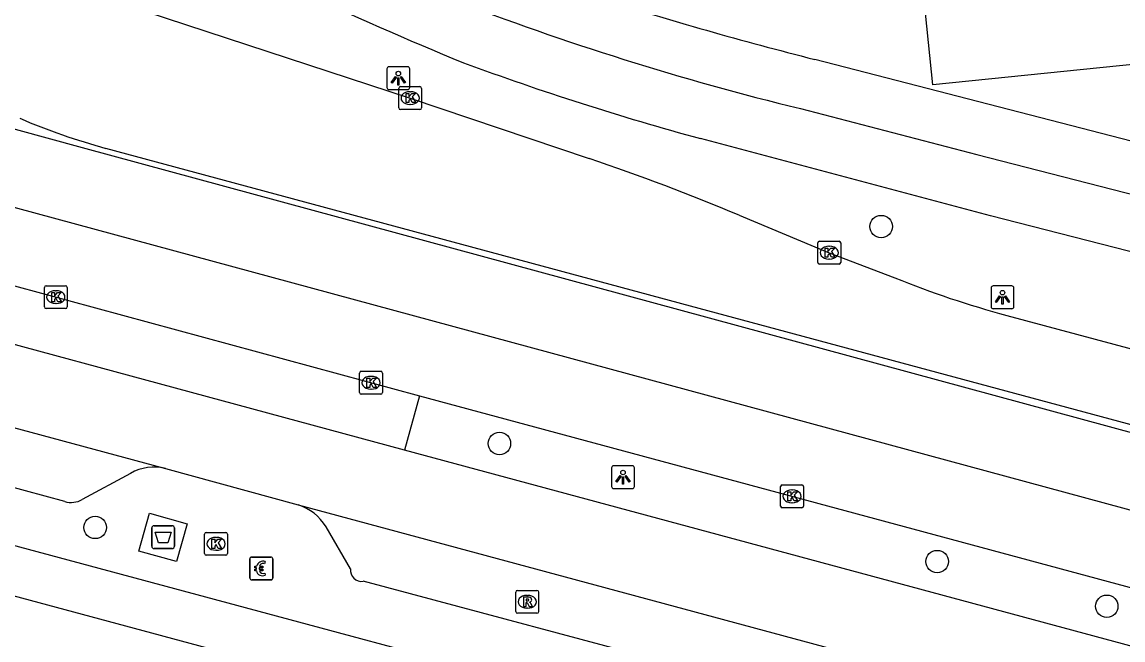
# Model space of a CAD drawing. Extents: x 160676 to 161153, y 383244 to 383713.
# Drawn here: x 160780.46 to 160828.58, y 383587.83 to 383614.83 of the extents above; entities that cross this region are included whole.
import ezdxf

# ---------------------------------------------------------------- set-up
doc = ezdxf.new("R2010")
doc.units = 0
for name, color, linetype in [('IMGEO_Afval_apart_plaats', 7, 'Continuous'), ('IMGEO_Betaalautomaat', 7, 'Continuous'), ('IMGEO_Boom', 7, 'Continuous'), ('IMGEO_Fietspad_gesloten', 7, 'Continuous'), ('IMGEO_Kolk', 7, 'Continuous'), ('IMGEO_Lichtpunt', 7, 'Continuous'), ('IMGEO_OVBaan_gesloten', 7, 'Continuous'), ('IMGEO_Pand', 7, 'Continuous'), ('IMGEO_Parkeervlak_open', 7, 'Continuous'), ('IMGEO_Rijbaan_lokaal_gesloten', 7, 'Continuous'), ('IMGEO_Rioolput', 7, 'Continuous'), ('IMGEO_Voetpad_gesloten', 7, 'Continuous'), ('IMGEO_Voetpad_open', 7, 'Continuous')]:
    doc.layers.add(name, color=color, linetype=linetype)

msp = doc.modelspace()

# ---------------------------------------------------------------- linework, layer by layer
at = {"layer": 'IMGEO_Afval_apart_plaats'}
for p, q in [((160786.127, 383591.923), (160786.127, 383592.723)), ((160786.127, 383592.723), (160786.127, 383591.923)), ((160786.227, 383592.823), (160787.017, 383592.823)), ((160787.017, 383592.823), (160786.227, 383592.823)), ((160787.117, 383592.723), (160787.117, 383591.923)), ((160787.117, 383591.923), (160787.117, 383592.723)), ((160787.017, 383591.823), (160786.227, 383591.823)), ((160786.227, 383591.823), (160787.017, 383591.823))]:
    msp.add_line(p, q, dxfattribs=at)
msp.add_lwpolyline([(160786.27, 383592.537), (160786.974, 383592.537), (160786.825, 383592.067), (160786.419, 383592.067), (160786.27, 383592.537)], dxfattribs=at)
for centre, start, end in [((160786.227, 383592.723), 90, 180), ((160786.227, 383592.723), 90, 180), ((160787.017, 383592.723), 0, 90), ((160787.017, 383592.723), 360, 90), ((160786.227, 383591.923), 180, 270), ((160786.227, 383591.923), 180, 270), ((160787.017, 383591.923), 270, 0), ((160787.017, 383591.923), 270, 0)]:
    msp.add_arc(centre, 0.1, start, end, dxfattribs=at)
at = {"layer": 'IMGEO_Betaalautomaat'}
for p, q in [((160790.492, 383591.452), (160791.333, 383591.452)), ((160791.333, 383591.452), (160790.492, 383591.452)), ((160790.417, 383590.528), (160790.417, 383591.369)), ((160790.417, 383591.369), (160790.417, 383590.528)), ((160790.7, 383590.916), (160790.7, 383590.984)), ((160790.821, 383590.984), (160790.821, 383590.916)), ((160791.079, 383591.257), (160791.062, 383591.157)), ((160791.416, 383591.378), (160791.416, 383590.537)), ((160791.416, 383590.537), (160791.416, 383591.378)), ((160791.066, 383590.751), (160791.088, 383590.664)), ((160791.342, 383590.453), (160790.501, 383590.453)), ((160790.501, 383590.453), (160791.342, 383590.453))]:
    msp.add_line(p, q, dxfattribs=at)
for points in [[(160790.7, 383590.984), (160790.631, 383590.984), (160790.631, 383591.053), (160790.71, 383591.053)], [(160790.832, 383591.053), (160790.979, 383591.053), (160790.979, 383590.984), (160790.821, 383590.984)], [(160790.705, 383590.847), (160790.631, 383590.847), (160790.631, 383590.916), (160790.7, 383590.916)], [(160790.821, 383590.916), (160790.979, 383590.916), (160790.979, 383590.847), (160790.835, 383590.847)]]:
    msp.add_lwpolyline(points, dxfattribs=at)
for centre, radius, start, end in [((160790.495, 383591.375), 0.0779, 92.4484, 184.2845), ((160790.495, 383591.375), 0.0779, 92.4484, 184.2845), ((160791.339, 383591.375), 0.0779, 2.4484, 94.2845), ((160791.339, 383591.375), 0.0779, 2.4484, 94.2845), ((160790.993, 383590.977), 0.293, 73.014, 165.0139), ((160790.999, 383590.99), 0.179, 69.3236, 159.5683), ((160790.495, 383590.531), 0.0779, 182.4484, 274.2845), ((160790.495, 383590.531), 0.0779, 182.4484, 274.2845), ((160790.966, 383590.902), 0.267, 191.8096, 297.0389), ((160790.999, 383590.917), 0.179, 202.7625, 291.8693), ((160791.339, 383590.531), 0.0779, 272.4484, 4.2845), ((160791.339, 383590.531), 0.0779, 272.4484, 4.2845)]:
    msp.add_arc(centre, radius, start, end, dxfattribs=at)
at = {"layer": 'IMGEO_Boom'}
for centre in [(160818.009, 383605.893), (160801.324, 383596.414), (160783.654, 383592.746), (160820.457, 383591.256), (160827.871, 383589.301)]:
    msp.add_circle(centre, 0.489, dxfattribs=at)
at = {"layer": 'IMGEO_Fietspad_gesloten'}
for points in [[(160814.48, 383611.047), (160822.187, 383609.034), (160868.492, 383597.158)], [(160866.86, 383595.217), (160866.143, 383595.553), (160865.189, 383595.789), (160865.134, 383595.524), (160822.784, 383606.358), (160810.117, 383609.736)], [(160904.417, 383556.04), (160869.912, 383565.633), (160851.652, 383570.489), (160741.54, 383600.127)], [(160753.356, 383599.164), (160754.374, 383598.874), (160872.54, 383567.128), (160873.601, 383566.834)]]:
    msp.add_lwpolyline(points, dxfattribs=at)
for centre, radius, start, end in [((160861.06, 383762.676), 161.697, 242.06214, 247.72017), ((160843.7, 383730.875), 123.34, 248.85646, 256.29581), ((160842.039, 383727.357), 121.875, 249.70002, 254.81585)]:
    msp.add_arc(centre, radius, start, end, dxfattribs=at)
at = {"layer": 'IMGEO_Kolk'}
for p, q in [((160796.922, 383611.08), (160796.922, 383611.932)), ((160796.997, 383612.006), (160797.849, 383612.006)), ((160797.41, 383611.786), (160797.435, 383611.786)), ((160797.923, 383611.932), (160797.923, 383611.08)), ((160797.433, 383611.226), (160797.408, 383611.226)), ((160797.849, 383611.006), (160796.997, 383611.006)), ((160815.24, 383604.324), (160815.24, 383605.176)), ((160815.315, 383605.25), (160816.167, 383605.25)), ((160815.728, 383605.03), (160815.753, 383605.03)), ((160816.241, 383605.176), (160816.241, 383604.324)), ((160815.751, 383604.47), (160815.726, 383604.47)), ((160816.167, 383604.25), (160815.315, 383604.25)), ((160781.433, 383602.383), (160781.433, 383603.235)), ((160781.508, 383603.309), (160782.36, 383603.309)), ((160781.921, 383603.089), (160781.946, 383603.089)), ((160782.434, 383603.235), (160782.434, 383602.383)), ((160781.944, 383602.529), (160781.919, 383602.529)), ((160782.36, 383602.309), (160781.508, 383602.309)), ((160795.211, 383598.641), (160795.211, 383599.493)), ((160795.286, 383599.567), (160796.138, 383599.567)), ((160795.699, 383599.347), (160795.724, 383599.347)), ((160796.212, 383599.493), (160796.212, 383598.641)), ((160795.722, 383598.787), (160795.697, 383598.787)), ((160796.138, 383598.567), (160795.286, 383598.567)), ((160813.614, 383593.679), (160813.614, 383594.531)), ((160813.689, 383594.605), (160814.541, 383594.605)), ((160814.102, 383594.385), (160814.127, 383594.385)), ((160814.615, 383594.531), (160814.615, 383593.679)), ((160814.541, 383593.605), (160813.689, 383593.605)), ((160814.125, 383593.825), (160814.1, 383593.825)), ((160788.437, 383591.604), (160788.437, 383592.456)), ((160788.512, 383592.53), (160789.364, 383592.53)), ((160789.438, 383592.456), (160789.438, 383591.604)), ((160788.925, 383592.31), (160788.95, 383592.31)), ((160789.364, 383591.53), (160788.512, 383591.53)), ((160788.948, 383591.75), (160788.923, 383591.75))]:
    msp.add_line(p, q, dxfattribs=at)
for points in [[(160796.922, 383611.08), (160796.922, 383611.932)], [(160796.997, 383612.006), (160797.849, 383612.006)], [(160797.243, 383611.706), (160797.366, 383611.706), (160797.366, 383611.555), (160797.496, 383611.706), (160797.66, 383611.706), (160797.514, 383611.555), (160797.667, 383611.306), (160797.515, 383611.306), (160797.43, 383611.47), (160797.366, 383611.403), (160797.366, 383611.306), (160797.243, 383611.306), (160797.243, 383611.706)], [(160797.923, 383611.932), (160797.923, 383611.08)], [(160797.849, 383611.006), (160796.997, 383611.006)], [(160815.24, 383604.324), (160815.24, 383605.176)], [(160815.315, 383605.25), (160816.167, 383605.25)], [(160815.561, 383604.95), (160815.684, 383604.95), (160815.684, 383604.799), (160815.814, 383604.95), (160815.978, 383604.95), (160815.832, 383604.799), (160815.985, 383604.55), (160815.833, 383604.55), (160815.748, 383604.714), (160815.684, 383604.647), (160815.684, 383604.55), (160815.561, 383604.55), (160815.561, 383604.95)], [(160816.241, 383605.176), (160816.241, 383604.324)], [(160816.167, 383604.25), (160815.315, 383604.25)], [(160781.433, 383602.383), (160781.433, 383603.235)], [(160781.508, 383603.309), (160782.36, 383603.309)], [(160781.754, 383603.009), (160781.877, 383603.009), (160781.877, 383602.858), (160782.007, 383603.009), (160782.171, 383603.009), (160782.025, 383602.858), (160782.178, 383602.609), (160782.026, 383602.609), (160781.941, 383602.773), (160781.877, 383602.706), (160781.877, 383602.609), (160781.754, 383602.609), (160781.754, 383603.009)], [(160782.434, 383603.235), (160782.434, 383602.383)], [(160782.36, 383602.309), (160781.508, 383602.309)], [(160795.211, 383598.641), (160795.211, 383599.493)], [(160795.286, 383599.567), (160796.138, 383599.567)], [(160795.532, 383599.267), (160795.655, 383599.267), (160795.655, 383599.116), (160795.785, 383599.267), (160795.949, 383599.267), (160795.803, 383599.116), (160795.956, 383598.867), (160795.804, 383598.867), (160795.719, 383599.031), (160795.655, 383598.964), (160795.655, 383598.867), (160795.532, 383598.867), (160795.532, 383599.267)], [(160796.212, 383599.493), (160796.212, 383598.641)], [(160796.138, 383598.567), (160795.286, 383598.567)], [(160813.614, 383593.679), (160813.614, 383594.531)], [(160813.689, 383594.605), (160814.541, 383594.605)], [(160814.615, 383594.531), (160814.615, 383593.679)], [(160813.935, 383594.305), (160814.058, 383594.305), (160814.058, 383594.154), (160814.188, 383594.305), (160814.352, 383594.305), (160814.206, 383594.154), (160814.359, 383593.905), (160814.207, 383593.905), (160814.122, 383594.069), (160814.058, 383594.002), (160814.058, 383593.905), (160813.935, 383593.905), (160813.935, 383594.305)], [(160814.541, 383593.605), (160813.689, 383593.605)], [(160788.437, 383591.604), (160788.437, 383592.456)], [(160788.512, 383592.53), (160789.364, 383592.53)], [(160789.438, 383592.456), (160789.438, 383591.604)], [(160788.758, 383592.23), (160788.881, 383592.23), (160788.881, 383592.079), (160789.011, 383592.23), (160789.175, 383592.23), (160789.029, 383592.079), (160789.182, 383591.83), (160789.03, 383591.83), (160788.945, 383591.994), (160788.881, 383591.927), (160788.881, 383591.83), (160788.758, 383591.83), (160788.758, 383592.23)], [(160789.364, 383591.53), (160788.512, 383591.53)]]:
    msp.add_lwpolyline(points, dxfattribs=at)
for centre, start, end in [((160796.999, 383611.93), 91.552, 178.448), ((160796.999, 383611.93), 91.552, 178.448), ((160797.847, 383611.93), 1.552, 88.448), ((160797.847, 383611.93), 1.552, 88.448), ((160796.999, 383611.082), 181.552, 268.448), ((160796.999, 383611.082), 181.552, 268.448), ((160797.847, 383611.082), 271.552, 358.448), ((160797.847, 383611.082), 271.552, 358.448), ((160815.317, 383605.174), 91.552, 178.448), ((160815.317, 383605.174), 91.552, 178.448), ((160816.165, 383605.174), 1.552, 88.448), ((160816.165, 383605.174), 1.552, 88.448), ((160815.317, 383604.326), 181.552, 268.448), ((160815.317, 383604.326), 181.552, 268.448), ((160816.165, 383604.326), 271.552, 358.448), ((160816.165, 383604.326), 271.552, 358.448), ((160781.51, 383603.233), 91.552, 178.448), ((160781.51, 383603.233), 91.552, 178.448), ((160782.358, 383603.233), 1.552, 88.448), ((160782.358, 383603.233), 1.552, 88.448), ((160781.51, 383602.385), 181.552, 268.448), ((160781.51, 383602.385), 181.552, 268.448), ((160782.358, 383602.385), 271.552, 358.448), ((160782.358, 383602.385), 271.552, 358.448), ((160795.288, 383599.491), 91.552, 178.448), ((160795.288, 383599.491), 91.552, 178.448), ((160796.136, 383599.491), 1.552, 88.448), ((160796.136, 383599.491), 1.552, 88.448), ((160795.288, 383598.643), 181.552, 268.448), ((160795.288, 383598.643), 181.552, 268.448), ((160796.136, 383598.643), 271.552, 358.448), ((160796.136, 383598.643), 271.552, 358.448), ((160813.691, 383594.529), 91.552, 178.448), ((160813.691, 383594.529), 91.552, 178.448), ((160814.539, 383594.529), 1.552, 88.448), ((160814.539, 383594.529), 1.552, 88.448), ((160813.691, 383593.681), 181.552, 268.448), ((160813.691, 383593.681), 181.552, 268.448), ((160814.539, 383593.681), 271.552, 358.448), ((160814.539, 383593.681), 271.552, 358.448), ((160788.514, 383592.454), 91.552, 178.448), ((160788.514, 383592.454), 91.552, 178.448), ((160789.362, 383592.454), 1.552, 88.448), ((160789.362, 383592.454), 1.552, 88.448), ((160788.514, 383591.606), 181.552, 268.448), ((160788.514, 383591.606), 181.552, 268.448), ((160789.362, 383591.606), 271.552, 358.448), ((160789.362, 383591.606), 271.552, 358.448)]:
    msp.add_arc(centre, 0.0765, start, end, dxfattribs=at)
for centre, major_axis, ratio, start_param, end_param in [((160797.409, 383611.506), (-0.387, 0.002), 0.722429, 4.712389, 7.853982), ((160797.434, 383611.506), (-0.39, 0.002), 0.717154, 1.570796, 4.712389), ((160815.727, 383604.75), (-0.387, 0.002), 0.722429, 4.712389, 7.853982), ((160815.752, 383604.75), (-0.39, 0.002), 0.717154, 1.570796, 4.712389), ((160781.92, 383602.809), (-0.387, 0.002), 0.722429, 4.712389, 7.853982), ((160781.945, 383602.809), (-0.39, 0.002), 0.717154, 1.570796, 4.712389), ((160795.698, 383599.067), (-0.387, 0.002), 0.722429, 4.712389, 7.853982), ((160795.723, 383599.067), (-0.39, 0.002), 0.717154, 1.570796, 4.712389), ((160814.101, 383594.105), (-0.387, 0.002), 0.722429, 4.712389, 7.853982), ((160814.126, 383594.105), (-0.39, 0.002), 0.717154, 1.570796, 4.712389), ((160788.924, 383592.03), (-0.387, 0.002), 0.722429, 4.712389, 7.853982), ((160788.949, 383592.03), (-0.39, 0.002), 0.717154, 1.570796, 4.712389)]:
    msp.add_ellipse(centre, major_axis=major_axis, ratio=ratio, start_param=start_param, end_param=end_param, dxfattribs=at)
at = {"layer": 'IMGEO_Lichtpunt'}
for p, q in [((160796.408, 383612.779), (160796.408, 383611.972)), ((160796.408, 383612.779), (160796.408, 383611.972)), ((160797.31, 383612.874), (160796.502, 383612.874)), ((160797.31, 383612.874), (160796.502, 383612.874)), ((160797.404, 383611.972), (160797.404, 383612.779)), ((160797.404, 383611.972), (160797.404, 383612.779)), ((160796.502, 383611.878), (160797.31, 383611.878)), ((160796.502, 383611.878), (160797.31, 383611.878)), ((160822.813, 383603.206), (160822.813, 383602.399)), ((160822.813, 383603.206), (160822.813, 383602.399)), ((160823.715, 383603.301), (160822.907, 383603.301)), ((160823.715, 383603.301), (160822.907, 383603.301)), ((160823.809, 383602.399), (160823.809, 383603.206)), ((160823.809, 383602.399), (160823.809, 383603.206)), ((160822.907, 383602.305), (160823.715, 383602.305)), ((160822.907, 383602.305), (160823.715, 383602.305)), ((160806.228, 383595.346), (160806.228, 383594.539)), ((160806.228, 383595.346), (160806.228, 383594.539)), ((160807.13, 383595.441), (160806.322, 383595.441)), ((160807.13, 383595.441), (160806.322, 383595.441)), ((160807.224, 383594.539), (160807.224, 383595.346)), ((160807.224, 383594.539), (160807.224, 383595.346)), ((160806.322, 383594.445), (160807.13, 383594.445)), ((160806.322, 383594.445), (160807.13, 383594.445))]:
    msp.add_line(p, q, dxfattribs=at)
for points in [[(160796.782, 383612.443), (160796.821, 383612.415), (160796.633, 383612.153), (160796.595, 383612.18), (160796.782, 383612.443)], [(160796.884, 383612.395), (160796.931, 383612.395), (160796.931, 383612.073), (160796.884, 383612.073), (160796.884, 383612.395)], [(160796.994, 383612.415), (160797.032, 383612.442), (160797.219, 383612.18), (160797.18, 383612.152), (160796.994, 383612.415)], [(160823.187, 383602.87), (160823.226, 383602.842), (160823.038, 383602.58), (160823, 383602.607), (160823.187, 383602.87)], [(160823.289, 383602.822), (160823.336, 383602.822), (160823.336, 383602.5), (160823.289, 383602.5), (160823.289, 383602.822)], [(160823.399, 383602.842), (160823.437, 383602.869), (160823.624, 383602.607), (160823.585, 383602.579), (160823.399, 383602.842)], [(160806.602, 383595.01), (160806.641, 383594.982), (160806.453, 383594.72), (160806.415, 383594.747), (160806.602, 383595.01)], [(160806.704, 383594.962), (160806.751, 383594.962), (160806.751, 383594.64), (160806.704, 383594.64), (160806.704, 383594.962)], [(160806.814, 383594.982), (160806.852, 383595.009), (160807.039, 383594.747), (160807, 383594.719), (160806.814, 383594.982)]]:
    msp.add_lwpolyline(points, dxfattribs=at)
for centre in [(160796.907, 383612.577), (160823.312, 383603.004), (160806.727, 383595.144)]:
    msp.add_circle(centre, 0.0994, dxfattribs=at)
for centre, start, end in [((160796.502, 383612.779), 90, 180), ((160796.502, 383612.779), 90, 180), ((160797.31, 383612.779), 0, 90), ((160797.31, 383612.779), 0, 90), ((160796.502, 383611.972), 180, 270), ((160796.502, 383611.972), 180, 270), ((160797.31, 383611.972), 270, 0), ((160797.31, 383611.972), 270, 360), ((160822.907, 383603.206), 90, 180), ((160822.907, 383603.206), 90, 180), ((160823.715, 383603.206), 0, 90), ((160823.715, 383603.206), 0, 90), ((160822.907, 383602.399), 180, 270), ((160822.907, 383602.399), 180, 270), ((160823.715, 383602.399), 270, 0), ((160823.715, 383602.399), 270, 360), ((160806.322, 383595.346), 90, 180), ((160806.322, 383595.346), 90, 180), ((160807.13, 383595.346), 0, 90), ((160807.13, 383595.346), 0, 90), ((160806.322, 383594.539), 180, 270), ((160806.322, 383594.539), 180, 270), ((160807.13, 383594.539), 270, 0), ((160807.13, 383594.539), 270, 360)]:
    msp.add_arc(centre, 0.0946, start, end, dxfattribs=at)
at = {"layer": 'IMGEO_OVBaan_gesloten'}
for points in [[(160977.148, 383558.794), (160975.387, 383558.61), (160968.725, 383558.524), (160962.841, 383558.697), (160956.785, 383559.216), (160950.815, 383560.255), (160942.076, 383562.592), (160890.249, 383576.873), (160774.938, 383608.123), (160770.415, 383609.332), (160766.781, 383610.37), (160761.763, 383612.059), (160756.884, 383613.99)], [(160861.613, 383588.006), (160783.094, 383609.33), (160771.691, 383612.444)], [(160765.95, 383607.15), (160797.835, 383598.49)], [(160797.835, 383598.49), (160870.684, 383578.867), (160946.568, 383557.927)]]:
    msp.add_lwpolyline(points, dxfattribs=at)
at = {"layer": 'IMGEO_Pand'}
msp.add_lwpolyline([(160866.271, 383611.111), (160838.875, 383608.305), (160838.299, 383613.926), (160820.27, 383612.085), (160819.369, 383620.919), (160802.453, 383619.202), (160802.104, 383622.635), (160793.391, 383621.736)], dxfattribs=at)
at = {"layer": 'IMGEO_Parkeervlak_open'}
for points in [[(160782.323, 383593.874), (160776.292, 383595.507), (160765.431, 383598.425)], [(160785.193, 383595.109), (160783.089, 383593.961)], [(160794.817, 383590.934), (160793.746, 383592.772)], [(160815.088, 383585.095), (160810.069, 383586.459), (160795.367, 383590.393)]]:
    msp.add_lwpolyline(points, dxfattribs=at)
for centre, radius, start, end in [((160786.238, 383593.268), 2.117, 76.4689, 119.5724), ((160782.597, 383594.879), 1.042, 254.7643, 298.1951), ((160791.875, 383591.646), 2.183, 31.0359, 72.716), ((160795.295, 383590.87), 0.482, 172.3842, 278.5611)]:
    msp.add_arc(centre, radius, start, end, dxfattribs=at)
at = {"layer": 'IMGEO_Rijbaan_lokaal_gesloten'}
for points in [[(160785.824, 383615.297), (160797.423, 383611.506), (160805.253, 383608.861)], [(160861.613, 383588.006), (160861.742, 383588.359), (160845.226, 383592.848), (160809.68, 383602.419), (160784.127, 383609.308)], [(160811.798, 383606.384), (160815.74, 383604.748), (160818.612, 383603.649)], [(160797.171, 383596.125), (160768.531, 383603.87)], [(160762.407, 383601.874), (160786.733, 383595.326)], [(160823.497, 383602.007), (160833.46, 383599.346), (160853.258, 383594.012), (160860.267, 383592.107)], [(160913.282, 383564.496), (160869.874, 383576.512), (160797.171, 383596.125)], [(160786.733, 383595.326), (160792.524, 383593.731)], [(160792.524, 383593.731), (160819.386, 383586.497)]]:
    msp.add_lwpolyline(points, dxfattribs=at)
for centre, radius, start, end in [((160791.858, 383637.516), 29.249, 246.8495, 254.6734), ((160775.626, 383520.691), 93.014, 67.11464, 71.42638), ((160834.779, 383643.66), 43.153, 247.9976, 254.8442)]:
    msp.add_arc(centre, radius, start, end, dxfattribs=at)
at = {"layer": 'IMGEO_Rioolput'}
for p, q in [((160802.113, 383589.997), (160802.965, 383589.997)), ((160802.038, 383589.071), (160802.038, 383589.923)), ((160802.526, 383589.777), (160802.551, 383589.777)), ((160803.039, 383589.923), (160803.039, 383589.071)), ((160802.549, 383589.217), (160802.524, 383589.217)), ((160802.965, 383588.997), (160802.113, 383588.997))]:
    msp.add_line(p, q, dxfattribs=at)
for points in [[(160802.113, 383589.997), (160802.965, 383589.997)], [(160802.038, 383589.071), (160802.038, 383589.923)], [(160802.627, 383589.695), (160802.375, 383589.697), (160802.375, 383589.297)], [(160802.553, 383589.616), (160802.499, 383589.616), (160802.499, 383589.535)], [(160802.499, 383589.535), (160802.551, 383589.535)], [(160803.039, 383589.923), (160803.039, 383589.071)], [(160802.375, 383589.297), (160802.499, 383589.297), (160802.499, 383589.459), (160802.51, 383589.459)], [(160802.557, 383589.43), (160802.628, 383589.297), (160802.768, 383589.297), (160802.703, 383589.423)], [(160802.965, 383588.997), (160802.113, 383588.997)]]:
    msp.add_lwpolyline(points, dxfattribs=at)
for centre, radius, start, end in [((160802.115, 383589.921), 0.0765, 91.552, 178.448), ((160802.115, 383589.921), 0.0765, 91.552, 178.448), ((160802.963, 383589.921), 0.0765, 1.552, 88.448), ((160802.963, 383589.921), 0.0765, 1.552, 88.448), ((160802.535, 383589.724), 0.19, 274.7715, 282.9687), ((160802.559, 383589.52), 0.0964, 77.0061, 93.1865), ((160802.573, 383589.577), 0.0378, 276.6634, 79.6772), ((160802.626, 383589.585), 0.109, 350.3612, 89.416), ((160802.624, 383589.585), 0.112, 277.5842, 350.9817), ((160802.115, 383589.073), 0.0765, 181.552, 268.448), ((160802.115, 383589.073), 0.0765, 181.552, 268.448), ((160802.509, 383589.406), 0.0533, 26.0293, 88.6989), ((160802.608, 383589.37), 0.108, 29.5134, 73.7905), ((160802.963, 383589.073), 0.0765, 271.552, 358.448), ((160802.963, 383589.073), 0.0765, 271.552, 358.448)]:
    msp.add_arc(centre, radius, start, end, dxfattribs=at)
for centre, major_axis, ratio, start_param, end_param in [((160802.525, 383589.497), (-0.387, 0.002), 0.722429, 4.712389, 7.853982), ((160802.55, 383589.497), (-0.39, 0.002), 0.717154, 1.570796, 4.712389)]:
    msp.add_ellipse(centre, major_axis=major_axis, ratio=ratio, start_param=start_param, end_param=end_param, dxfattribs=at)
at = {"layer": 'IMGEO_Voetpad_gesloten'}
msp.add_lwpolyline([(160787.215, 383591.253), (160785.566, 383591.707), (160786.022, 383593.364), (160787.671, 383592.91), (160787.215, 383591.253)], dxfattribs=at)
at = {"layer": 'IMGEO_Voetpad_open'}
for points in [[(160869.235, 383599.224), (160815.108, 383613.195)], [(160797.835, 383598.49), (160797.171, 383596.125)]]:
    msp.add_lwpolyline(points, dxfattribs=at)
msp.add_arc((160855.841, 383774.237), 166.113, 252.42406, 255.80558, dxfattribs=at)

doc.saveas('drawing.dxf')
